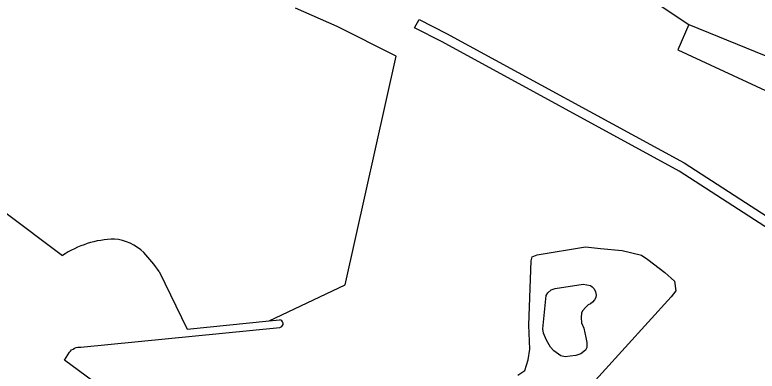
# Model space of a CAD drawing. Extents: x 133000 to 136000, y 400500 to 403500.
# Drawn here: x 134708.2 to 134938.4, y 402942.8 to 403053.4 of the extents above; entities that cross this region are included whole.
import ezdxf

# ---------------------------------------------------------------- set-up
doc = ezdxf.new("R2010")
doc.units = 0
doc.layers.add('gx-grn-maaiveld', color=7, linetype='Continuous')

msp = doc.modelspace()

# ---------------------------------------------------------------- linework, layer by layer
at = {"layer": 'gx-grn-maaiveld'}
for p, q in [((134917.23, 403050.47), (134977.11, 403025.89)), ((134787.08, 402958.4), (134790.27, 402958.72))]:
    msp.add_line(p, q, dxfattribs=at)
for points in [[(134924.6, 403153.32), (134924.97, 403153.19), (134911.05, 403110.79), (134903.34, 403081.53), (134902.95, 403080.08), (134901.25, 403071.11), (134903.81, 403061.69), (134908.65, 403056.1), (134917.23, 403050.47)], [(134787.08, 402958.4), (134810.59, 402969.62), (134826.47, 403040.59), (134808.21, 403049.85), (134795.26, 403055.5)], [(134832.18, 403049.35), (134833.55, 403052.02), (134842.09, 403047.66), (134915.78, 403007.53), (134958.81, 402979.61)], [(134957.46, 402976.91), (134914.24, 403004.95), (134840.69, 403045.01), (134832.18, 403049.35)], [(134917.23, 403050.47), (134913.83, 403042.59), (134973.77, 403014.68)], [(134628.18, 402953.64), (134685.83, 403006.59), (134722.93, 402978.67)], [(134864.16, 402941.57), (134866.38, 402943.05), (134867.43, 402946.3), (134867.94, 402949.62), (134867.65, 402957.1), (134868.29, 402977.06), (134868.62, 402978.33), (134870.24, 402978.96), (134885.21, 402981.43), (134889.8, 402980.88), (134896.59, 402980.24), (134902.58, 402978.86), (134904.56, 402977.52), (134909.83, 402973.39), (134912.75, 402970.75), (134913.24, 402967.75), (134911.71, 402965.88), (134883.26, 402934.38)], [(134752.92, 402973.73), (134761.62, 402955.87), (134787.08, 402958.4)], [(134873.11, 402952.46), (134872.18, 402954.59), (134871.9, 402955.94), (134872.95, 402966.3), (134873.46, 402967.17), (134874.55, 402968.05), (134875.73, 402968.42), (134884.48, 402969.78), (134886.7, 402969.43), (134887.3, 402968.99), (134887.86, 402968.32), (134888.33, 402967.4), (134888.5, 402966.36), (134888.39, 402965.7), (134887.95, 402964.91), (134887.38, 402964.21), (134886.69, 402963.74), (134886.06, 402963.37), (134885.29, 402962.71), (134884.26, 402961.58), (134883.9, 402960.79), (134883.87, 402959.44), (134883.96, 402957.78), (134884.65, 402956.11), (134885.29, 402953.3), (134885.6, 402951.7), (134885.55, 402950.14), (134885.15, 402949.35), (134883.78, 402948.22), (134882.18, 402947.65), (134880.47, 402947.42), (134878.85, 402947.26), (134877.52, 402947.53), (134875.33, 402949.12), (134874.32, 402950.23), (134873.11, 402952.46)], [(134762.71, 402917.32), (134723.54, 402946.22), (134725.1, 402948.68), (134725.43, 402949.05), (134725.81, 402949.39), (134726.23, 402949.68), (134726.69, 402949.92), (134727.18, 402950.11), (134727.68, 402950.23), (134728.18, 402950.29), (134728.68, 402950.29), (134790.41, 402956.36), (134790.63, 402956.42)]]:
    msp.add_lwpolyline(points, dxfattribs=at)
for centre, radius, start, end in [((134739.88, 402953.47), 30.37, 91.4582, 123.9175), ((134737.82, 402969.22), 14.66, 45.1189, 84.9858), ((134722.29, 402953.86), 36.51, 32.9688, 44.855), ((134790.21, 402957.53), 1.18, 290.4831, 87.2157)]:
    msp.add_arc(centre, radius, start, end, dxfattribs=at)

doc.saveas('drawing.dxf')
